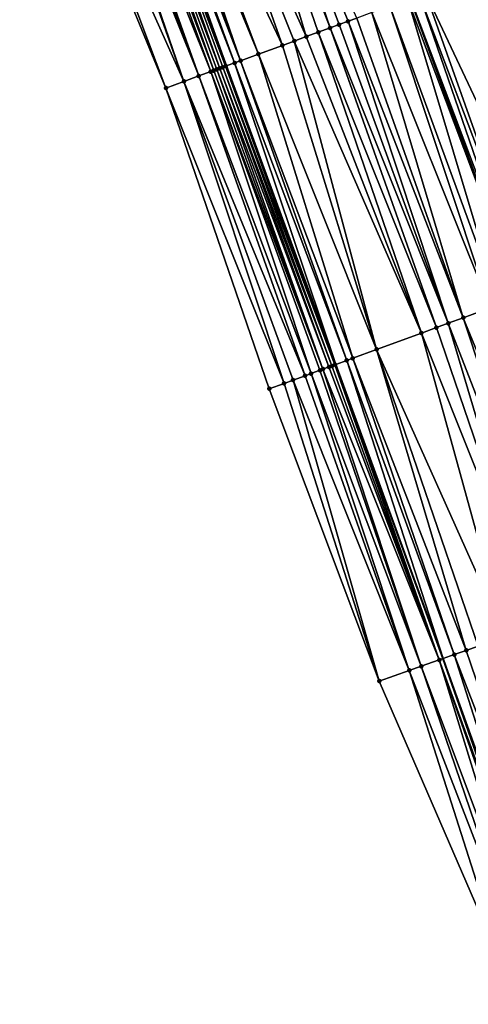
# Model space of a CAD drawing. Header units: feet. Extents: x 2004186 to 2014793, y 836912 to 864902.
# Tile 331 of 656: x 2010371 to 2010400, y 847818 to 847880. Entities that reach past the tile are written whole.
import ezdxf

# ---------------------------------------------------------------- set-up
doc = ezdxf.new("R2010")
doc.units = ezdxf.units.FT
doc.header["$LTSCALE"] = 100
doc.header["$MEASUREMENT"] = 0
for name, color, linetype, lineweight in [('EP_Travel Lane', 5, 'Continuous', 40), ('GPL_Skip Line', 2, 'Continuous', 40), ('Road Shots', 4, 'Continuous', 200), ('Road X-Section', 30, 'Continuous', 13)]:
    doc.layers.add(name, color=color, linetype=linetype, lineweight=lineweight)
doc.layers.add('I-77 SB_MM21-27-Surface-Border', color=7, linetype='Continuous')
doc.layers.add('I-77 SB_MM21-27-Surface-TIN', color=7, linetype='Continuous')

msp = doc.modelspace()

# ---------------------------------------------------------------- linework, layer by layer
at = {"layer": 'EP_Travel Lane'}
msp.add_polyline3d([(2010411.27561073, 847801.6155537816, 431.5946390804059), (2010404.664397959, 847820.4911271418, 431.5215384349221), (2010398.053152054, 847839.3667951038, 431.4753545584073), (2010391.291403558, 847857.8650233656, 431.416789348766), (2010384.405827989, 847876.6421531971, 431.3169357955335), (2010377.520197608, 847895.4194325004, 431.2697150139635), (2010370.634593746, 847914.1966394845, 431.1969690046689), (2010363.638101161, 847932.5998166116, 431.1206597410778), (2010356.528513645, 847951.2935980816, 431.1153276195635), (2010349.418995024, 847969.9871984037, 431.0514817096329), (2010342.428434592, 847988.3403477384, 430.9910314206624), (2010335.069173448, 848006.9369856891, 430.9005451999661), (2010327.709890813, 848025.5336779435, 430.8292895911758), (2010320.350612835, 848044.1303584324, 430.7538676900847), (2010313.096629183, 848062.3908315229, 430.6781007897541), (2010305.390469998, 848080.8465041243, 430.5989821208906), (2010297.684316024, 848099.3021642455, 430.5160583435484)], dxfattribs=at)
at = {"layer": 'GPL_Skip Line'}
msp.add_polyline3d([(2010422.965392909, 847805.7298375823, 432.0990983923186), (2010416.32843218, 847824.5963541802, 432.0262505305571), (2010409.691460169, 847843.4629028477, 431.9625323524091), (2010402.875732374, 847862.105767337, 431.9007132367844), (2010395.992691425, 847880.8838705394, 431.8150787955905), (2010389.109602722, 847899.6621040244, 431.7753469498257), (2010382.226526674, 847918.4403029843, 431.7234295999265), (2010375.19105259, 847936.9974819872, 431.6554652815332), (2010368.098361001, 847955.6975032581, 431.596892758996), (2010361.005655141, 847974.3975621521, 431.5504159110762), (2010353.967335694, 847992.9289843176, 431.4755962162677), (2010346.605653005, 848011.5247025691, 431.3982657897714), (2010339.243966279, 848030.1204310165, 431.3245462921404), (2010331.882245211, 848048.7162462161, 431.2815498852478), (2010324.561540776, 848067.1436544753, 431.2263298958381), (2010316.89390634, 848085.6152723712, 431.1424802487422), (2010309.226277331, 848104.0868771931, 431.0546505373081)], dxfattribs=at)
at = {"layer": 'I-77 SB_MM21-27-Surface-Border', "color": 3, "linetype": 'ByBlock', "lineweight": -2}
msp.add_polyline3d([(2010407.113855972, 847800.1508731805, 431.433307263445), (2010401.986137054, 847819.5486046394, 431.4328845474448), (2010394.028547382, 847837.9504286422, 431.3309332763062), (2010387.102347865, 847856.3315577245, 431.2563549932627), (2010380.604963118, 847875.2507694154, 431.1648142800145), (2010372.980670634, 847893.7575748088, 431.0657531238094), (2010365.732000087, 847912.4018871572, 430.9826047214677), (2010358.568744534, 847930.6702650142, 430.9181466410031), (2010351.456411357, 847949.3628909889, 430.8815903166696), (2010344.717938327, 847968.1977442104, 430.8386513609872), (2010337.570430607, 847986.4083957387, 430.760817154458), (2010331.111513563, 848005.3630545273, 430.7032324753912), (2010323.165819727, 848023.7265324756, 430.6018029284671), (2010316.892724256, 848042.7551530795, 430.5724557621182), (2010309.267378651, 848060.8033689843, 430.4866649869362), (2010301.796048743, 848079.3564190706, 430.4260753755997), (2010293.216183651, 848097.4499587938, 430.3221133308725)], dxfattribs=at)
at = {"layer": 'I-77 SB_MM21-27-Surface-TIN', "color": 128, "linetype": 'ByBlock', "lineweight": -2}
for points in [[(2010384.437106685, 847897.9516272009, 431.583752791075), (2010383.685860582, 847897.6766193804, 431.5540191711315), (2010390.934579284, 847879.0321754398, 431.5907439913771)], [(2010384.437106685, 847897.9516272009, 431.583752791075), (2010392.06143739, 847879.4447173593, 431.6459871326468), (2010392.624870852, 847879.6509762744, 431.6693622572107)], [(2010384.437106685, 847897.9516272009, 431.583752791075), (2010391.498010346, 847879.2384409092, 431.616429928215), (2010392.06143739, 847879.4447173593, 431.6459871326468)], [(2010384.437106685, 847897.9516272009, 431.583752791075), (2010390.934579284, 847879.0321754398, 431.5907439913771), (2010391.498010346, 847879.2384409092, 431.616429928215)], [(2010383.685860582, 847897.6766193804, 431.5540191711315), (2010381.244306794, 847896.7828547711, 431.4611952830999), (2010389.432079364, 847878.4821808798, 431.538709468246)], [(2010383.685860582, 847897.6766193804, 431.5540191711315), (2010389.432079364, 847878.4821808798, 431.538709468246), (2010390.183327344, 847878.7571835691, 431.5666337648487)], [(2010383.685860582, 847897.6766193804, 431.5540191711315), (2010390.183327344, 847878.7571835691, 431.5666337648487), (2010390.934579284, 847879.0321754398, 431.5907439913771)], [(2010381.244306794, 847896.7828547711, 431.4611952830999), (2010379.366199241, 847896.0953141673, 431.3794392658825), (2010387.929583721, 847877.9321746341, 431.4825550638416)], [(2010381.244306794, 847896.7828547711, 431.4611952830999), (2010388.68083354, 847878.2071722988, 431.5087079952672), (2010389.432079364, 847878.4821808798, 431.538709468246)], [(2010381.244306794, 847896.7828547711, 431.4611952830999), (2010387.929583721, 847877.9321746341, 431.4825550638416), (2010388.68083354, 847878.2071722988, 431.5087079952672)], [(2010379.366199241, 847896.0953141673, 431.3794392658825), (2010378.802764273, 847895.889059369, 431.3575152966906), (2010386.427095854, 847877.382147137, 431.4189084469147)], [(2010379.366199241, 847896.0953141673, 431.3794392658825), (2010386.427095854, 847877.382147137, 431.4189084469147), (2010387.929583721, 847877.9321746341, 431.4825550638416)], [(2010377.675928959, 847895.4764551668, 431.2803138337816), (2010377.520197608, 847895.4194325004, 431.2697150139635), (2010384.405827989, 847876.6421531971, 431.3169357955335)], [(2010378.051533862, 847895.6140086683, 431.3126642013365), (2010377.675928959, 847895.4764551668, 431.2803138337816), (2010384.924612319, 847876.8321078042, 431.3510892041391)], [(2010377.675928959, 847895.4764551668, 431.2803138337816), (2010384.405827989, 847876.6421531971, 431.3169357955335), (2010384.924612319, 847876.8321078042, 431.3510892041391)], [(2010378.614955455, 847895.8203000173, 431.347474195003), (2010378.051533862, 847895.6140086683, 431.3126642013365), (2010385.300230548, 847876.9696248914, 431.370601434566)], [(2010378.051533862, 847895.6140086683, 431.3126642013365), (2010384.924612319, 847876.8321078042, 431.3510892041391), (2010385.300230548, 847876.9696248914, 431.370601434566)], [(2010378.802764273, 847895.889059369, 431.3575152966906), (2010378.614955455, 847895.8203000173, 431.347474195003), (2010385.300230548, 847876.9696248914, 431.370601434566)], [(2010378.802764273, 847895.889059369, 431.3575152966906), (2010385.300230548, 847876.9696248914, 431.370601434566), (2010386.427095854, 847877.382147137, 431.4189084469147)], [(2010375.985635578, 847894.8576592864, 431.2034416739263), (2010375.610018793, 847894.7201382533, 431.1825381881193), (2010382.670884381, 847876.0070560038, 431.2518982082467)], [(2010376.549059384, 847895.0639445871, 431.2361193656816), (2010375.985635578, 847894.8576592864, 431.2034416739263), (2010383.422125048, 847876.2820786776, 431.2868681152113)], [(2010375.985635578, 847894.8576592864, 431.2034416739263), (2010382.670884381, 847876.0070560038, 431.2518982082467), (2010383.422125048, 847876.2820786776, 431.2868681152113)], [(2010376.924680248, 847895.2014544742, 431.2530932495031), (2010376.549059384, 847895.0639445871, 431.2361193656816), (2010383.609936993, 847876.3508294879, 431.2938978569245)], [(2010376.549059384, 847895.0639445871, 431.2361193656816), (2010383.422125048, 847876.2820786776, 431.2868681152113), (2010383.609936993, 847876.3508294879, 431.2938978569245)], [(2010377.300312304, 847895.3389337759, 431.2592842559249), (2010376.924680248, 847895.2014544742, 431.2530932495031), (2010383.985569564, 847876.4883073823, 431.2995925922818)], [(2010376.924680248, 847895.2014544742, 431.2530932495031), (2010383.797751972, 847876.4195720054, 431.2980039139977), (2010383.985569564, 847876.4883073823, 431.2995925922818)], [(2010376.924680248, 847895.2014544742, 431.2530932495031), (2010383.609936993, 847876.3508294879, 431.2938978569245), (2010383.797751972, 847876.4195720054, 431.2980039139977)], [(2010377.488122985, 847895.4076880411, 431.2675320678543), (2010377.300312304, 847895.3389337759, 431.2592842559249), (2010384.361193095, 847876.6258099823, 431.3139973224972)], [(2010377.300312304, 847895.3389337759, 431.2592842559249), (2010384.173383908, 847876.557051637, 431.3043110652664), (2010384.361193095, 847876.6258099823, 431.3139973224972)], [(2010377.300312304, 847895.3389337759, 431.2592842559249), (2010383.985569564, 847876.4883073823, 431.2995925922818), (2010384.173383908, 847876.557051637, 431.3043110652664)], [(2010377.488122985, 847895.4076880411, 431.2675320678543), (2010384.361193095, 847876.6258099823, 431.3139973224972), (2010377.520197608, 847895.4194325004, 431.2697150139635)], [(2010384.361193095, 847876.6258099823, 431.3139973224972), (2010384.405827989, 847876.6421531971, 431.3169357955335), (2010377.520197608, 847895.4194325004, 431.2697150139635)], [(2010375.046580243, 847894.513893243, 431.164065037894), (2010373.544102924, 847893.9638369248, 431.0902570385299), (2010381.731825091, 847875.6633007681, 431.2163320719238)], [(2010375.23439225, 847894.5826438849, 431.1710354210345), (2010375.046580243, 847894.513893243, 431.164065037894), (2010381.731825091, 847875.6633007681, 431.2163320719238)], [(2010375.610018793, 847894.7201382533, 431.1825381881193), (2010375.23439225, 847894.5826438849, 431.1710354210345), (2010382.670884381, 847876.0070560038, 431.2518982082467)], [(2010375.23439225, 847894.5826438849, 431.1710354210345), (2010381.731825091, 847875.6633007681, 431.2163320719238), (2010382.670884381, 847876.0070560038, 431.2518982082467)], [(2010373.544102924, 847893.9638369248, 431.0902570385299), (2010372.980670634, 847893.7575748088, 431.0657531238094), (2010380.604963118, 847875.2507694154, 431.1648142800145)], [(2010373.544102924, 847893.9638369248, 431.0902570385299), (2010380.604963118, 847875.2507694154, 431.1648142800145), (2010381.731825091, 847875.6633007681, 431.2163320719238)], [(2010399.761691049, 847882.2635991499, 431.968956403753), (2010396.944509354, 847881.2323438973, 431.8659437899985), (2010405.507856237, 847863.0693071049, 432.0052486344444)], [(2010396.944509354, 847881.2323438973, 431.8659437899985), (2010396.568888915, 847881.0948328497, 431.848560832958), (2010403.629733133, 847862.3818089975, 431.9384695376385)], [(2010396.944509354, 847881.2323438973, 431.8659437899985), (2010403.629733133, 847862.3818089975, 431.9384695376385), (2010405.507856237, 847863.0693071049, 432.0052486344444)], [(2010395.81765726, 847880.8197855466, 431.8049078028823), (2010394.69079878, 847880.4072446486, 431.7500246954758), (2010401.56383046, 847861.6254716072, 431.8334689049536)], [(2010395.81765726, 847880.8197855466, 431.8049078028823), (2010402.875732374, 847862.105767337, 431.9007132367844), (2010395.992691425, 847880.8838705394, 431.8150787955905)], [(2010395.81765726, 847880.8197855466, 431.8049078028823), (2010401.56383046, 847861.6254716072, 431.8334689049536), (2010402.875732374, 847862.105767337, 431.9007132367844)], [(2010396.568888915, 847881.0948328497, 431.848560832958), (2010395.992691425, 847880.8838705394, 431.8150787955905), (2010403.066304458, 847862.175537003, 431.910481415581)], [(2010403.066304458, 847862.175537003, 431.910481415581), (2010395.992691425, 847880.8838705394, 431.8150787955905), (2010402.875732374, 847862.105767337, 431.9007132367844)], [(2010396.568888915, 847881.0948328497, 431.848560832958), (2010403.066304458, 847862.175537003, 431.910481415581), (2010403.629733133, 847862.3818089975, 431.9384695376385)], [(2010393.563934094, 847879.9947207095, 431.7011206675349), (2010392.624870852, 847879.6509762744, 431.6693622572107), (2010399.310091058, 847860.8004511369, 431.745316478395)], [(2010394.69079878, 847880.4072446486, 431.7500246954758), (2010393.563934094, 847879.9947207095, 431.7011206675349), (2010401.00039855, 847861.4192084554, 431.8085982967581)], [(2010393.563934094, 847879.9947207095, 431.7011206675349), (2010399.310091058, 847860.8004511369, 431.745316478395), (2010401.00039855, 847861.4192084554, 431.8085982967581)], [(2010394.69079878, 847880.4072446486, 431.7500246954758), (2010401.00039855, 847861.4192084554, 431.8085982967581), (2010401.56383046, 847861.6254716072, 431.8334689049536)], [(2010392.06143739, 847879.4447173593, 431.6459871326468), (2010391.498010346, 847879.2384409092, 431.616429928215), (2010398.371039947, 847860.4566735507, 431.7018677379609)], [(2010392.624870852, 847879.6509762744, 431.6693622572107), (2010392.06143739, 847879.4447173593, 431.6459871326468), (2010399.310091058, 847860.8004511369, 431.745316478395)], [(2010392.06143739, 847879.4447173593, 431.6459871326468), (2010398.371039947, 847860.4566735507, 431.7018677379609), (2010399.310091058, 847860.8004511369, 431.745316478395)], [(2010390.183327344, 847878.7571835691, 431.5666337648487), (2010389.432079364, 847878.4821808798, 431.538709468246), (2010396.68073355, 847859.8379132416, 431.6375315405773)], [(2010390.934579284, 847879.0321754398, 431.5907439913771), (2010390.183327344, 847878.7571835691, 431.5666337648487), (2010397.619795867, 847860.1816602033, 431.6701835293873)], [(2010390.183327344, 847878.7571835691, 431.5666337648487), (2010396.68073355, 847859.8379132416, 431.6375315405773), (2010397.619795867, 847860.1816602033, 431.6701835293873)], [(2010391.498010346, 847879.2384409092, 431.616429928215), (2010390.934579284, 847879.0321754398, 431.5907439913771), (2010398.371039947, 847860.4566735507, 431.7018677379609)], [(2010390.934579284, 847879.0321754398, 431.5907439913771), (2010397.619795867, 847860.1816602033, 431.6701835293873), (2010398.371039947, 847860.4566735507, 431.7018677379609)], [(2010388.68083354, 847878.2071722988, 431.5087079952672), (2010387.929583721, 847877.9321746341, 431.4825550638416), (2010393.863549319, 847858.8066649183, 431.536953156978)], [(2010389.432079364, 847878.4821808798, 431.538709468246), (2010388.68083354, 847878.2071722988, 431.5087079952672), (2010396.68073355, 847859.8379132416, 431.6375315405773)], [(2010388.68083354, 847878.2071722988, 431.5087079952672), (2010393.863549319, 847858.8066649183, 431.536953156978), (2010396.68073355, 847859.8379132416, 431.6375315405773)], [(2010387.929583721, 847877.9321746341, 431.4825550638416), (2010386.427095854, 847877.382147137, 431.4189084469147), (2010393.863549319, 847858.8066649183, 431.536953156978)], [(2010385.300230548, 847876.9696248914, 431.370601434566), (2010384.924612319, 847876.8321078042, 431.3510892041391), (2010391.985438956, 847858.119131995, 431.4578996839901)], [(2010386.427095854, 847877.382147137, 431.4189084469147), (2010385.300230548, 847876.9696248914, 431.370601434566), (2010392.361059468, 847858.2566428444, 431.4752139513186)], [(2010385.300230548, 847876.9696248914, 431.370601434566), (2010391.985438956, 847858.119131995, 431.4578996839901), (2010392.361059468, 847858.2566428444, 431.4752139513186)], [(2010386.427095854, 847877.382147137, 431.4189084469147), (2010392.361059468, 847858.2566428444, 431.4752139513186), (2010393.863549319, 847858.8066649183, 431.536953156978)], [(2010383.422125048, 847876.2820786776, 431.2868681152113), (2010382.670884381, 847876.0070560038, 431.2518982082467), (2010389.731711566, 847857.294078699, 431.3581744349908)], [(2010383.609936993, 847876.3508294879, 431.2938978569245), (2010383.422125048, 847876.2820786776, 431.2868681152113), (2010390.482953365, 847857.5690982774, 431.3920553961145)], [(2010383.422125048, 847876.2820786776, 431.2868681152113), (2010390.295141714, 847857.5003466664, 431.3847427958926), (2010390.482953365, 847857.5690982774, 431.3920553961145)], [(2010383.422125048, 847876.2820786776, 431.2868681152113), (2010389.731711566, 847857.294078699, 431.3581744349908), (2010390.295141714, 847857.5003466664, 431.3847427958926)], [(2010383.797751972, 847876.4195720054, 431.2980039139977), (2010383.609936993, 847876.3508294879, 431.2938978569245), (2010390.482953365, 847857.5690982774, 431.3920553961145)], [(2010383.985569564, 847876.4883073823, 431.2995925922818), (2010383.797751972, 847876.4195720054, 431.2980039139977), (2010390.858584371, 847857.7065804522, 431.3992602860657)], [(2010383.797751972, 847876.4195720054, 431.2980039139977), (2010390.482953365, 847857.5690982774, 431.3920553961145), (2010390.858584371, 847857.7065804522, 431.3992602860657)], [(2010384.173383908, 847876.557051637, 431.3043110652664), (2010383.985569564, 847876.4883073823, 431.2995925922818), (2010391.046397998, 847857.7753266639, 431.4046693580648)], [(2010383.985569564, 847876.4883073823, 431.2995925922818), (2010390.858584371, 847857.7065804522, 431.3992602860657), (2010391.046397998, 847857.7753266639, 431.4046693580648)], [(2010384.361193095, 847876.6258099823, 431.3139973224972), (2010384.173383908, 847876.557051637, 431.3043110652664), (2010391.234208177, 847857.8440823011, 431.4134014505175)], [(2010384.173383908, 847876.557051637, 431.3043110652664), (2010391.046397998, 847857.7753266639, 431.4046693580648), (2010391.234208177, 847857.8440823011, 431.4134014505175)], [(2010384.361193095, 847876.6258099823, 431.3139973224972), (2010391.234208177, 847857.8440823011, 431.4134014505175), (2010384.405827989, 847876.6421531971, 431.3169357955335)], [(2010384.924612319, 847876.8321078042, 431.3510892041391), (2010384.405827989, 847876.6421531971, 431.3169357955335), (2010391.291403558, 847857.8650233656, 431.416789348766)], [(2010391.234208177, 847857.8440823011, 431.4134014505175), (2010391.291403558, 847857.8650233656, 431.416789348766), (2010384.405827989, 847876.6421531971, 431.3169357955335)], [(2010384.924612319, 847876.8321078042, 431.3510892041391), (2010391.291403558, 847857.8650233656, 431.416789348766), (2010391.985438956, 847858.119131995, 431.4578996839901)], [(2010381.731825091, 847875.6633007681, 431.2163320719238), (2010380.604963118, 847875.2507694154, 431.1648142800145), (2010388.041401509, 847856.6753283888, 431.2973634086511)], [(2010382.670884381, 847876.0070560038, 431.2518982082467), (2010381.731825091, 847875.6633007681, 431.2163320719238), (2010389.35608811, 847857.1565758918, 431.3436955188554)], [(2010381.731825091, 847875.6633007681, 431.2163320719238), (2010388.604833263, 847856.8815919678, 431.3223846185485), (2010389.35608811, 847857.1565758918, 431.3436955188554)], [(2010381.731825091, 847875.6633007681, 431.2163320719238), (2010388.041401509, 847856.6753283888, 431.2973634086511), (2010388.604833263, 847856.8815919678, 431.3223846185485)], [(2010382.670884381, 847876.0070560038, 431.2518982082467), (2010389.35608811, 847857.1565758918, 431.3436955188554), (2010389.731711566, 847857.294078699, 431.3581744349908)], [(2010380.604963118, 847875.2507694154, 431.1648142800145), (2010387.102347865, 847856.3315577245, 431.2563549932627), (2010388.041401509, 847856.6753283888, 431.2973634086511)], [(2010401.00039855, 847861.4192084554, 431.8085982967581), (2010399.310091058, 847860.8004511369, 431.745316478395), (2010406.857244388, 847842.4653524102, 431.832007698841)], [(2010399.310091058, 847860.8004511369, 431.745316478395), (2010398.371039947, 847860.4566735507, 431.7018677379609), (2010405.536647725, 847842.0005680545, 431.7767860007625)], [(2010399.310091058, 847860.8004511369, 431.745316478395), (2010405.536647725, 847842.0005680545, 431.7767860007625), (2010406.857244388, 847842.4653524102, 431.832007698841)], [(2010397.619795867, 847860.1816602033, 431.6701835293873), (2010396.68073355, 847859.8379132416, 431.6375315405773), (2010404.027388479, 847841.4694027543, 431.7184627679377)], [(2010398.371039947, 847860.4566735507, 431.7018677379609), (2010397.619795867, 847860.1816602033, 431.6701835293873), (2010404.027388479, 847841.4694027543, 431.7184627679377)], [(2010398.371039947, 847860.4566735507, 431.7018677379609), (2010404.027388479, 847841.4694027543, 431.7184627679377), (2010405.536647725, 847842.0005680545, 431.7767860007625)], [(2010396.68073355, 847859.8379132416, 431.6375315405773), (2010393.863549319, 847858.8066649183, 431.536953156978), (2010401.952156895, 847840.7390508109, 431.6383662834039)], [(2010396.68073355, 847859.8379132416, 431.6375315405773), (2010401.952156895, 847840.7390508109, 431.6383662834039), (2010404.027388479, 847841.4694027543, 431.7184627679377)], [(2010393.863549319, 847858.8066649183, 431.536953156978), (2010392.361059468, 847858.2566428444, 431.4752139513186), (2010399.499623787, 847839.8758697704, 431.5329387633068)], [(2010393.863549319, 847858.8066649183, 431.536953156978), (2010400.254253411, 847840.1414524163, 431.5620991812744), (2010401.952156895, 847840.7390508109, 431.6383662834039)], [(2010393.863549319, 847858.8066649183, 431.536953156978), (2010399.499623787, 847839.8758697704, 431.5329387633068), (2010400.254253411, 847840.1414524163, 431.5620991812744)], [(2010390.858584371, 847857.7065804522, 431.3992602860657), (2010390.482953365, 847857.5690982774, 431.3920553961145), (2010397.801709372, 847839.2783024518, 431.4655161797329)], [(2010391.046397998, 847857.7753266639, 431.4046693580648), (2010390.858584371, 847857.7065804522, 431.3992602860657), (2010397.801709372, 847839.2783024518, 431.4655161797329)], [(2010391.234208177, 847857.8440823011, 431.4134014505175), (2010391.046397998, 847857.7753266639, 431.4046693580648), (2010397.801709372, 847839.2783024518, 431.4655161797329)], [(2010391.234208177, 847857.8440823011, 431.4134014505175), (2010397.801709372, 847839.2783024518, 431.4655161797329), (2010391.291403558, 847857.8650233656, 431.416789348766)], [(2010391.985438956, 847858.119131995, 431.4578996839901), (2010391.291403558, 847857.8650233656, 431.416789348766), (2010398.053152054, 847839.3667951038, 431.4753545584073)], [(2010397.801709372, 847839.2783024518, 431.4655161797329), (2010398.053152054, 847839.3667951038, 431.4753545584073), (2010391.291403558, 847857.8650233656, 431.416789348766)], [(2010392.361059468, 847858.2566428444, 431.4752139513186), (2010391.985438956, 847858.119131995, 431.4578996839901), (2010398.744995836, 847839.6102823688, 431.5024248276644)], [(2010391.985438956, 847858.119131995, 431.4578996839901), (2010398.053152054, 847839.3667951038, 431.4753545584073), (2010398.744995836, 847839.6102823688, 431.5024248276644)], [(2010392.361059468, 847858.2566428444, 431.4752139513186), (2010398.744995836, 847839.6102823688, 431.5024248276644), (2010399.499623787, 847839.8758697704, 431.5329387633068)], [(2010389.35608811, 847857.1565758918, 431.3436955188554), (2010388.604833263, 847856.8815919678, 431.3223846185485), (2010395.915117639, 847838.6143960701, 431.4069118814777)], [(2010389.731711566, 847857.294078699, 431.3581744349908), (2010389.35608811, 847857.1565758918, 431.3436955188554), (2010395.915117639, 847838.6143960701, 431.4069118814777)], [(2010390.295141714, 847857.5003466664, 431.3847427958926), (2010389.731711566, 847857.294078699, 431.3581744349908), (2010396.669750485, 847838.8799695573, 431.4334655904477)], [(2010389.731711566, 847857.294078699, 431.3581744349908), (2010395.915117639, 847838.6143960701, 431.4069118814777), (2010396.669750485, 847838.8799695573, 431.4334655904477)], [(2010390.482953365, 847857.5690982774, 431.3920553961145), (2010390.295141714, 847857.5003466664, 431.3847427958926), (2010396.669750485, 847838.8799695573, 431.4334655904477)], [(2010390.482953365, 847857.5690982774, 431.3920553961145), (2010396.669750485, 847838.8799695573, 431.4334655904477), (2010397.801709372, 847839.2783024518, 431.4655161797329)], [(2010388.041401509, 847856.6753283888, 431.2973634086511), (2010387.102347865, 847856.3315577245, 431.2563549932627), (2010394.028547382, 847837.9504286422, 431.3309332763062)], [(2010388.604833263, 847856.8815919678, 431.3223846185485), (2010388.041401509, 847856.6753283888, 431.2973634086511), (2010394.028547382, 847837.9504286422, 431.3309332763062)], [(2010388.604833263, 847856.8815919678, 431.3223846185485), (2010394.028547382, 847837.9504286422, 431.3309332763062), (2010395.915117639, 847838.6143960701, 431.4069118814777)], [(2010399.499623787, 847839.8758697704, 431.5329387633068), (2010398.744995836, 847839.6102823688, 431.5024248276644), (2010405.947947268, 847820.9429002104, 431.5821858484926)], [(2010400.254253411, 847840.1414524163, 431.5620991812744), (2010399.499623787, 847839.8758697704, 431.5329387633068), (2010405.947947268, 847820.9429002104, 431.5821858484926)], [(2010397.801709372, 847839.2783024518, 431.4655161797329), (2010396.669750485, 847838.8799695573, 431.4334655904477), (2010403.68405335, 847820.1461666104, 431.4987851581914)], [(2010397.801709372, 847839.2783024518, 431.4655161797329), (2010404.664397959, 847820.4911271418, 431.5215384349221), (2010398.053152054, 847839.3667951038, 431.4753545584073)], [(2010397.801709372, 847839.2783024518, 431.4655161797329), (2010404.438700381, 847820.4116997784, 431.5138637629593), (2010404.664397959, 847820.4911271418, 431.5215384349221)], [(2010397.801709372, 847839.2783024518, 431.4655161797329), (2010403.68405335, 847820.1461666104, 431.4987851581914), (2010404.438700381, 847820.4116997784, 431.5138637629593)], [(2010398.744995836, 847839.6102823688, 431.5024248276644), (2010398.053152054, 847839.3667951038, 431.4753545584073), (2010404.816017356, 847820.544484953, 431.5266941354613)], [(2010404.816017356, 847820.544484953, 431.5266941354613), (2010398.053152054, 847839.3667951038, 431.4753545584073), (2010404.664397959, 847820.4911271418, 431.5215384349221)], [(2010398.744995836, 847839.6102823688, 431.5024248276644), (2010404.816017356, 847820.544484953, 431.5266941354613), (2010405.947947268, 847820.9429002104, 431.5821858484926)], [(2010395.915117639, 847838.6143960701, 431.4069118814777), (2010394.028547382, 847837.9504286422, 431.3309332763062), (2010401.986137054, 847819.5486046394, 431.4328845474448)], [(2010396.669750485, 847838.8799695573, 431.4334655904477), (2010395.915117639, 847838.6143960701, 431.4069118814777), (2010403.118076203, 847819.9469936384, 431.4809028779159)], [(2010395.915117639, 847838.6143960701, 431.4069118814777), (2010401.986137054, 847819.5486046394, 431.4328845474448), (2010403.118076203, 847819.9469936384, 431.4809028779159)], [(2010396.669750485, 847838.8799695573, 431.4334655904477), (2010403.118076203, 847819.9469936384, 431.4809028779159), (2010403.68405335, 847820.1461666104, 431.4987851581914)]]:
    msp.add_3dface(points, dxfattribs=at)
at = {"layer": 'Road Shots', "lineweight": 100}
for p in [(2010392.06143739, 847879.4447173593, 431.6459871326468), (2010390.183327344, 847878.7571835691, 431.5666337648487), (2010390.934579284, 847879.0321754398, 431.5907439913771), (2010391.498010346, 847879.2384409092, 431.616429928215), (2010388.68083354, 847878.2071722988, 431.5087079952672), (2010389.432079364, 847878.4821808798, 431.538709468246), (2010387.929583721, 847877.9321746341, 431.4825550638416), (2010385.300230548, 847876.9696248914, 431.370601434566), (2010386.427095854, 847877.382147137, 431.4189084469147), (2010383.422125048, 847876.2820786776, 431.2868681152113), (2010383.609936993, 847876.3508294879, 431.2938978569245), (2010383.797751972, 847876.4195720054, 431.2980039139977), (2010383.985569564, 847876.4883073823, 431.2995925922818), (2010384.173383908, 847876.557051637, 431.3043110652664), (2010384.361193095, 847876.6258099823, 431.3139973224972), (2010384.924612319, 847876.8321078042, 431.3510892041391), (2010381.731825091, 847875.6633007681, 431.2163320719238), (2010382.670884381, 847876.0070560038, 431.2518982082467), (2010380.604963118, 847875.2507694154, 431.1648142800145), (2010399.310091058, 847860.8004511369, 431.745316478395), (2010397.619795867, 847860.1816602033, 431.6701835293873), (2010398.371039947, 847860.4566735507, 431.7018677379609), (2010396.68073355, 847859.8379132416, 431.6375315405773), (2010393.863549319, 847858.8066649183, 431.536953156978), (2010390.858584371, 847857.7065804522, 431.3992602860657), (2010391.046397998, 847857.7753266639, 431.4046693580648), (2010391.234208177, 847857.8440823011, 431.4134014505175), (2010391.985438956, 847858.119131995, 431.4578996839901), (2010392.361059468, 847858.2566428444, 431.4752139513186), (2010389.35608811, 847857.1565758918, 431.3436955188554), (2010389.731711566, 847857.294078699, 431.3581744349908), (2010390.295141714, 847857.5003466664, 431.3847427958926), (2010390.482953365, 847857.5690982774, 431.3920553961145), (2010388.041401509, 847856.6753283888, 431.2973634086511), (2010388.604833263, 847856.8815919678, 431.3223846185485), (2010387.102347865, 847856.3315577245, 431.2563549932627), (2010399.499623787, 847839.8758697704, 431.5329387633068), (2010397.801709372, 847839.2783024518, 431.4655161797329), (2010398.744995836, 847839.6102823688, 431.5024248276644), (2010395.915117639, 847838.6143960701, 431.4069118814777), (2010396.669750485, 847838.8799695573, 431.4334655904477), (2010394.028547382, 847837.9504286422, 431.3309332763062)]:
    msp.add_point(p, dxfattribs=at)
at = {"layer": 'Road X-Section', "extrusion": (0.3436527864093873, -0.9390919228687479, 0.003020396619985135), "elevation": -105358.6006701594, "flags": 128}
msp.add_lwpolyline([(2179316.821221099, 749.3929939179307), (2179318.021221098, 749.4445119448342), (2179319.021221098, 749.4800782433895), (2179319.821221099, 749.5150483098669), (2179320.021221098, 749.5220780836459), (2179320.221221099, 749.5261841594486), (2179320.421221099, 749.5277728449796), (2179320.621221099, 749.5324913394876), (2179320.821221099, 749.5421776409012), (2179321.421221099, 749.5792696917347), (2179321.821221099, 749.5987820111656), (2179323.021221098, 749.6470892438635), (2179324.6212211, 749.7107361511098), (2179325.421221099, 749.73688920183), (2179326.221221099, 749.7668908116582), (2179327.021221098, 749.794815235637), (2179327.821221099, 749.8189255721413), (2179328.421221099, 749.8446116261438), (2179329.021221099, 749.8741689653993), (2179329.621221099, 749.897544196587), (2179330.6212211, 749.9293027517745), (2179331.821221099, 749.9782070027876), (2179333.021221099, 750.033090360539), (2179333.821221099, 750.0767435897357), (2179334.221221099, 750.0941266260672), (2179337.221221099, 750.1971397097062), (2179338.421221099, 750.2447353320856), (2179339.2212211, 750.2778662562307), (2179340.021221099, 750.3030393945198), (2179342.021221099, 750.383384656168), (2179342.821221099, 750.4177086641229), (2179343.621221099, 750.4581125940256), (2179344.2212211, 750.4801829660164), (2179344.821221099, 750.4964130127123), (2179345.221221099, 750.5121054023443), (2179345.821221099, 750.5305144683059), (2179347.421221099, 750.590932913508), (2179349.421221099, 750.6760718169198), (2179350.021221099, 750.698506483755), (2179351.221221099, 750.7502879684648), (2179352.021221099, 750.7813049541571), (2179353.421221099, 750.8361825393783), (2179354.621221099, 750.8826457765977), (2179355.621221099, 750.9220531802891), (2179356.621221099, 750.9507366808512), (2179356.821221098, 750.9523650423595), (2179357.021221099, 750.9590384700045), (2179357.221221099, 750.9715541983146), (2179357.621221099, 751.0042117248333), (2179357.821221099, 751.0169378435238), (2179358.221221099, 751.0216939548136), (2179358.421221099, 751.0265684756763), (2179358.821221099, 751.0420548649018), (2179359.221221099, 751.0541965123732), (2179359.821221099, 751.081825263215), (2179360.821221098, 751.1111954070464), (2179361.421221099, 751.1265898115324), (2179362.021221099, 751.1445445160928), (2179362.421221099, 751.1555813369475), (2179363.021221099, 751.1742580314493), (2179364.421221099, 751.2168991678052), (2179365.021221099, 751.233557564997)], dxfattribs=at)
at = {"layer": 'Road X-Section', "extrusion": (0.3436527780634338, -0.9390919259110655, 0.003020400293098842), "elevation": -105338.6200268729, "flags": 128}
msp.add_lwpolyline([(2179316.420285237, 749.4245722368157), (2179317.420285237, 749.465580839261), (2179318.020285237, 749.4906021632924), (2179318.820285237, 749.5119131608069), (2179319.220285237, 749.5263921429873), (2179319.820285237, 749.552960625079), (2179320.020285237, 749.5602732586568), (2179320.420285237, 749.5674781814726), (2179320.620285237, 749.5728872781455), (2179320.820285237, 749.5816194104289), (2179321.620285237, 749.6261178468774), (2179322.020285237, 749.6434321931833), (2179323.620285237, 749.7051716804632), (2179326.620285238, 749.8057505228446), (2179327.620285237, 749.8384026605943), (2179328.420285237, 749.8700870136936), (2179329.420285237, 749.9135359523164), (2179331.220285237, 749.9768180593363), (2179331.820285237, 750.0016887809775), (2179333.420285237, 750.0787016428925), (2179334.020285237, 750.1066898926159), (2179336.020285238, 750.1734692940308), (2179337.420285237, 750.2200631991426), (2179339.220285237, 750.2903120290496), (2179340.420285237, 750.3304030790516), (2179341.420285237, 750.3712026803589), (2179342.620285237, 750.4167873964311), (2179343.820285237, 750.4702109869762), (2179344.220285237, 750.4832775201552), (2179345.220285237, 750.5091563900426), (2179346.020285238, 750.5384663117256), (2179347.620285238, 750.5966845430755), (2179349.020285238, 750.6545439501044), (2179350.020285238, 750.6964477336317), (2179351.420285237, 750.7534326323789), (2179352.620285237, 750.7948974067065), (2179354.220285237, 750.8558690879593), (2179355.220285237, 750.8964345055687), (2179355.620285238, 750.908928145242), (2179356.820285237, 750.9345165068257), (2179357.020285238, 750.943601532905), (2179357.620285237, 750.9826559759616), (2179357.820285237, 750.9938604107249), (2179358.020285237, 751.0026818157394), (2179358.220285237, 751.0083759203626), (2179358.620285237, 751.0148001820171), (2179358.820285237, 751.0205164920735), (2179359.020285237, 751.0285330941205), (2179359.620285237, 751.0609527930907), (2179360.020285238, 751.0778751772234), (2179360.620285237, 751.0969515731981), (2179361.820285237, 751.1308200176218), (2179364.420285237, 751.2127825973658), (2179364.620285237, 751.2180380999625)], dxfattribs=at)
at = {"layer": 'Road X-Section', "extrusion": (0.3318479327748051, -0.9433255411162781, 0.003724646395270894), "elevation": -132640.4843755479, "flags": 128}
msp.add_lwpolyline([(2177824.412535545, 925.3762541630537), (2177826.412535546, 925.452233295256), (2177827.212535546, 925.4787871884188), (2177828.412535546, 925.5108380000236), (2177829.412535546, 925.5477469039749), (2177830.212535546, 925.5782610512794), (2177831.012535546, 925.6074216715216), (2177832.812535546, 925.6836893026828), (2177835.012535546, 925.7637863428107), (2177836.612535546, 925.8221099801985), (2177838.012535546, 925.8773320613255), (2177839.012535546, 925.9145659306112), (2177840.012535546, 925.958966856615), (2177841.612535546, 926.0368304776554), (2177842.412535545, 926.0658366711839), (2177846.012535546, 926.1902798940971), (2177847.612535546, 926.2506635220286), (2177849.412535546, 926.3169268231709), (2177851.212535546, 926.3913247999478), (2177853.612535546, 926.4700448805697), (2177855.012535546, 926.5247787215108), (2177856.212535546, 926.5674929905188), (2177857.812535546, 926.6325437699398), (2177858.412535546, 926.6561355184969), (2177859.212535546, 926.691781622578), (2177860.212535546, 926.7282971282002), (2177861.612535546, 926.7804680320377), (2177862.612535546, 926.8213056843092), (2177863.212535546, 926.8415444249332), (2177864.012535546, 926.8643187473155), (2177864.412535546, 926.8801677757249), (2177864.812535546, 926.9024673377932), (2177865.212535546, 926.9291199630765), (2177865.412535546, 926.940811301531), (2177865.612535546, 926.9501972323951), (2177866.012535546, 926.9628348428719), (2177866.612535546, 926.9808627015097), (2177867.612535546, 927.0227179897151), (2177870.212535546, 927.1013119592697), (2177871.212535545, 927.1330637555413), (2177871.612535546, 927.14538097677)], dxfattribs=at)

doc.saveas('drawing.dxf')
